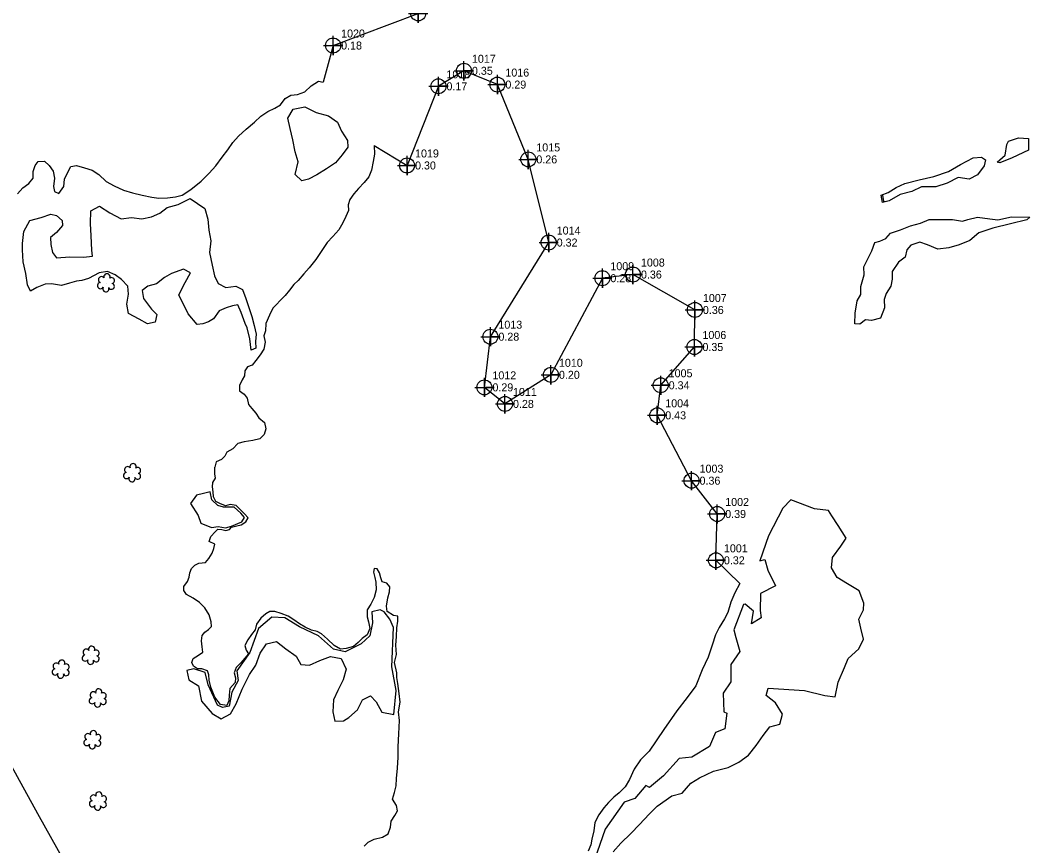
# Model space of a CAD drawing. Extents: x 3040896 to 3051146, y 687568 to 732976.
# Drawn here: x 3044324.1 to 3044639.5, y 721362.2 to 721620.2 of the extents above; entities that cross this region are included whole.
import ezdxf

# ---------------------------------------------------------------- set-up
doc = ezdxf.new("R2010")
doc.units = 0
for name, color, linetype in [('Exist Hydro Stream or Body of Water', 7, 'Continuous'), ('Exist Hydro Stream or Body of Water Cogo Elevation', 7, 'Continuous'), ('Exist Hydro Stream or Body of Water Cogo Number', 7, 'Continuous'), ('Exist Hydro Stream or Body of Water Cogo Point CELL', 7, 'Continuous'), ('Exist Other Culture Area Outline', 7, 'Continuous'), ('Exist Right of Way Line', 7, 'Continuous'), ('Exist Vegetation Shrub CELL', 7, 'Continuous')]:
    doc.layers.add(name, color=color, linetype=linetype)

# ---------------------------------------------------------------- blocks, each defined once
blk = doc.blocks.new('EXIST HYDRO STREAM OR BODY OF WATER COGO POINT')
at = {"layer": 'Exist Hydro Stream or Body of Water Cogo Point CELL'}
blk.add_lwpolyline([(-0.06, 0), (0.06, 0), (0, 0), (0, -0.06), (0, 0.06)], dxfattribs=at)
blk.add_circle((0, 0), 0.0469, dxfattribs=at)

msp = doc.modelspace()

# ---------------------------------------------------------------- linework, layer by layer
at = {"layer": 'Exist Hydro Stream or Body of Water'}
for points in [[(3044421.84, 721612.29), (3044448.42, 721622.33), (3044456.45, 721633.75), (3044447.66, 721664.46), (3044426.23, 721686.3), (3044413.89, 721684.68), (3044393.6, 721695.72), (3044381.19, 721697.34)], [(3044421.84, 721612.29), (3044418.76, 721600.79)], [(3044541.44, 721451.42), (3044541.84, 721465.9), (3044533.83, 721476.31), (3044523.11, 721496.73), (3044524.18, 721506.12), (3044534.73, 721518.08), (3044534.87, 721529.65), (3044515.52, 721540.72), (3044505.96, 721539.58), (3044489.89, 721509.38), (3044475.54, 721500.29), (3044469.11, 721505.47), (3044470.98, 721521.3), (3044489.19, 721550.72), (3044482.83, 721576.7), (3044473.16, 721600.08), (3044462.71, 721604.39), (3044454.75, 721599.54), (3044444.94, 721574.81)], [(3044323.24, 721565.98), (3044324.88, 721567.81), (3044326.78, 721569.15), (3044328.15, 721570.8), (3044328.17, 721572.95), (3044328.72, 721574.77), (3044329.68, 721576.07), (3044331.63, 721576.17), (3044333.11, 721574.81), (3044334.37, 721573.05), (3044334.75, 721570.86), (3044334.5, 721568.2), (3044334.74, 721566.65), (3044336.09, 721566), (3044337.67, 721568.27), (3044337.96, 721570.51), (3044339.09, 721572.92), (3044339.88, 721574.5), (3044341.64, 721574.77), (3044344.21, 721574.03), (3044346.51, 721573.3), (3044348.63, 721572.02), (3044350.9, 721569.79), (3044353.4, 721568.43), (3044356.39, 721567.1), (3044359.15, 721566.23), (3044362.16, 721565.53), (3044365.17, 721564.86), (3044367.35, 721564.61), (3044370.13, 721564.74), (3044372.63, 721564.98), (3044374.72, 721565.49), (3044377.42, 721567.27), (3044380.63, 721569.85), (3044383.11, 721572.37), (3044385.17, 721574.74), (3044387.19, 721577.4), (3044388.99, 721579.74), (3044390.53, 721582.01), (3044392.25, 721583.95), (3044394.68, 721586.12), (3044397.29, 721588.37), (3044399.24, 721590.19), (3044401.49, 721591.71), (3044403.61, 721592.71), (3044405.36, 721593.71), (3044406.87, 721595.72), (3044408.63, 721596.8), (3044410.69, 721597), (3044413.01, 721597.84), (3044414.96, 721599.71), (3044417.31, 721601.1), (3044418.76, 721600.79)], [(3044434.7, 721581.05), (3044434.77, 721578.3), (3044434.39, 721576.04), (3044433.82, 721573.34), (3044433.02, 721571.24), (3044431.49, 721569.45), (3044429.78, 721567.58), (3044428.32, 721565.99), (3044427.11, 721564.19), (3044426.52, 721562.51), (3044426.65, 721560.78), (3044425.86, 721558.81), (3044424.83, 721556.85), (3044423.59, 721554.65), (3044421.75, 721552.63), (3044419.97, 721550.69), (3044418.32, 721548.2), (3044416.41, 721545.44), (3044414.37, 721542.86), (3044412.73, 721540.93), (3044410.87, 721538.87), (3044409.55, 721537.65), (3044408.22, 721535.81), (3044406.83, 721534.18), (3044405.37, 721532.7), (3044404.07, 721531.24), (3044403.01, 721530.19), (3044402.01, 721528.03), (3044400.84, 721525.41), (3044400.74, 721523.09), (3044400.21, 721521.52), (3044400.64, 721519.57), (3044400.16, 721517.45), (3044399.09, 721515.58), (3044397.72, 721513.83), (3044396.5, 721512.4), (3044395.1, 721511.87), (3044394.26, 721510.59), (3044394.2, 721509.1), (3044393.46, 721507.77), (3044392.61, 721506.02), (3044392.55, 721504.37), (3044394.02, 721503.31), (3044394.94, 721502.12), (3044395.42, 721500.14), (3044396.46, 721498.9), (3044397.68, 721497.44), (3044398.65, 721495.94), (3044400.37, 721494.48), (3044400.86, 721492.55), (3044400.33, 721490.7), (3044398.97, 721489.4), (3044396.8, 721488.87), (3044394.09, 721488.48), (3044392.05, 721487.97), (3044390.53, 721486.26), (3044388.65, 721485.23), (3044388.03, 721483.97), (3044387.01, 721482.95), (3044385.32, 721482.15), (3044384.89, 721480.48)], [(3044434.7, 721581.05), (3044444.94, 721574.81)], [(3044431.59, 721362.06), (3044432.79, 721363.36), (3044434.69, 721364.25), (3044437.22, 721364.89), (3044438.99, 721365.97), (3044439.76, 721367.99), (3044439.93, 721369.93), (3044441.15, 721371.67), (3044441.97, 721373.19), (3044441.64, 721374.81), (3044440.39, 721376.81), (3044441.01, 721378.91), (3044441.51, 721380.95), (3044441.59, 721383.25), (3044441.95, 721386.52), (3044442.13, 721389.94), (3044442.2, 721393.1), (3044442.36, 721397.24), (3044442.63, 721401.35), (3044442.26, 721404.12), (3044442.79, 721407.13), (3044442.52, 721409.79), (3044442.04, 721412.93), (3044441.73, 721414.79), (3044441.78, 721416.3), (3044440.99, 721419.49), (3044441.61, 721422.01), (3044441.48, 721424.9), (3044441.62, 721427.62), (3044441.79, 721430.35), (3044442.07, 721432.43), (3044442.02, 721433.97), (3044440.73, 721434.13), (3044438.7, 721435.4), (3044438.53, 721437.09), (3044438.97, 721439.69), (3044439.47, 721441.58), (3044439.56, 721443.17), (3044438.63, 721444.32), (3044437.14, 721444.65), (3044436.75, 721446), (3044436.36, 721447.56), (3044435.64, 721448.75), (3044434.67, 721448.87), (3044434.45, 721447.7), (3044434.85, 721446.09), (3044435.2, 721444.63), (3044435.33, 721442.2), (3044434.62, 721439.84), (3044433.6, 721437.77), (3044432.44, 721436), (3044432.47, 721433.72), (3044432.92, 721432.21), (3044433.35, 721430.15), (3044432.48, 721428.18), (3044430.96, 721427.04), (3044429.63, 721425.71), (3044428.17, 721424.53), (3044425.95, 721423.87), (3044424.14, 721423.67), (3044422.21, 721424.82), (3044420.07, 721426.83), (3044418.21, 721428.45), (3044416.86, 721429.21), (3044415.04, 721429.64), (3044413.11, 721430.5), (3044411.29, 721431.53), (3044409.56, 721432.83), (3044407.83, 721433.98), (3044405.65, 721434.83), (3044403.63, 721435.4), (3044402.05, 721435.46), (3044400.77, 721434.68), (3044399.29, 721433.33), (3044397.95, 721431.44), (3044397.44, 721429.75), (3044396.29, 721428.21), (3044395.2, 721426.61), (3044394.22, 721424.81), (3044394.67, 721423.35), (3044395.41, 721422.23), (3044394.21, 721420.85), (3044393.05, 721419.36), (3044391.5, 721417.89), (3044390.94, 721416.31), (3044391.33, 721414.66), (3044391.26, 721413.21), (3044389.57, 721411.37), (3044389.4, 721409.3), (3044389.23, 721407.54), (3044388.6, 721406.06), (3044386.68, 721406.41), (3044384.85, 721408.7), (3044383.63, 721411.83), (3044383.13, 721413.93), (3044383.04, 721415.63), (3044382.54, 721416.86), (3044380.84, 721417.47), (3044379.48, 721417.49), (3044378.18, 721418.38), (3044377.7, 721419.49), (3044378.11, 721420.72), (3044379.8, 721421.79), (3044381.14, 721422.77), (3044380.89, 721424.38), (3044380.67, 721426.29), (3044380.97, 721427.9), (3044381.72, 721428.97), (3044382.93, 721429.78), (3044383.79, 721430.75), (3044383.71, 721432.2), (3044383.08, 721434.38), (3044381.78, 721436.55), (3044380.1, 721438.29), (3044378.08, 721439.61), (3044376.04, 721440.76), (3044375.15, 721442.01), (3044375.22, 721443.23), (3044376.3, 721444.78), (3044376.83, 721446.16), (3044377.1, 721447.56), (3044377.63, 721448.84), (3044378.64, 721449.88), (3044379.9, 721450.53), (3044381.97, 721450.78), (3044383.01, 721451.96), (3044384.02, 721453.62), (3044384.62, 721455.13), (3044384.86, 721456.49), (3044383.16, 721457.34), (3044383.59, 721458.82), (3044385.03, 721460.37), (3044385.8, 721461.19), (3044387.08, 721461.09), (3044388.27, 721460.75), (3044389.5, 721461.01), (3044390.13, 721461.74), (3044391.76, 721462.19), (3044393.13, 721462.53), (3044394.52, 721463.43), (3044395.33, 721464.71), (3044394.18, 721465.9), (3044392.64, 721467.36), (3044391.5, 721468.58), (3044389.7, 721468.84), (3044388.22, 721468.47), (3044386.44, 721469.13), (3044385.23, 721469.85), (3044384.46, 721471.26), (3044384.41, 721472.8), (3044384.17, 721474.36), (3044384.21, 721475.75), (3044385.1, 721477.12), (3044384.89, 721478.46), (3044384.89, 721480.48)], [(3044548.89, 721444.19), (3044541.44, 721451.42)], [(3044548.89, 721444.19), (3044547.4, 721441.27), (3044546.15, 721438.31), (3044545.15, 721435.1), (3044544.13, 721433.16), (3044542.44, 721430.38), (3044541.33, 721428.12), (3044540.31, 721424.93), (3044538.97, 721421.19), (3044537.1, 721417.17), (3044535.18, 721412.23), (3044532.41, 721408.58), (3044529.19, 721404.35), (3044525.2, 721398.59), (3044520.59, 721391.8), (3044517.87, 721389.09), (3044515.93, 721386.14), (3044514.46, 721382.95), (3044513.09, 721380.62), (3044511.26, 721378.77), (3044509.53, 721377.37), (3044507.83, 721375.78), (3044506.4, 721374.04), (3044504.87, 721371.84), (3044503.61, 721369.45), (3044503.32, 721366.89), (3044502.63, 721364.25), (3044502.39, 721362.51), (3044501.54, 721360.54)]]:
    msp.add_lwpolyline(points, dxfattribs=at)
at = {"layer": 'Exist Other Culture Area Outline'}
for points in [[(3044409.98, 721572.03), (3044410.9, 721575.94), (3044409.94, 721579.02), (3044409.3, 721582.78), (3044408.44, 721586.31), (3044407.7, 721589.58), (3044409.4, 721592.42), (3044413, 721593.12), (3044416.58, 721591.31), (3044420.43, 721590.27), (3044423.24, 721588.33), (3044424.44, 721585.56), (3044426.28, 721582.64), (3044426.39, 721580.57), (3044424.69, 721578.13), (3044422.61, 721575.62), (3044419.8, 721573.77), (3044416.78, 721571.86), (3044414.11, 721570.49), (3044412.05, 721570.02), (3044409.98, 721572.03)], [(3044629.28, 721575.86), (3044631.81, 721578.06), (3044632.37, 721581.39), (3044632.84, 721582.4), (3044636.01, 721583.44), (3044639.14, 721583.24), (3044639.15, 721579.6), (3044634.05, 721577.18), (3044630.15, 721575.62), (3044629.28, 721575.86)], [(3044625.23, 721574.72), (3044623.2, 721571.83), (3044620.58, 721570.51), (3044617.18, 721571.01), (3044613.64, 721569.32), (3044610.15, 721568.11), (3044605.71, 721568.16), (3044602.68, 721566.69), (3044598.96, 721565.7), (3044595.61, 721563.77), (3044593.53, 721563.23), (3044593.1, 721565.54), (3044595.3, 721566.4), (3044597.76, 721567.97), (3044600.46, 721569.19), (3044604.99, 721570.29), (3044609.54, 721571.39), (3044614.12, 721572.95), (3044617.83, 721575.1), (3044621.84, 721577.16), (3044624.41, 721577.43), (3044625.66, 721576.57), (3044625.23, 721574.72)], [(3044379.41, 721525.06), (3044376.55, 721528.44), (3044373.64, 721534.39), (3044375.61, 721538.26), (3044377.24, 721541.21), (3044375.07, 721542.45), (3044371.33, 721541), (3044369.16, 721539.83), (3044366.69, 721537.77), (3044363.9, 721537.13), (3044362.18, 721535.73), (3044362.56, 721533.26), (3044365.12, 721529.94), (3044366.81, 721528.23), (3044366.2, 721525.8), (3044363.88, 721525.34), (3044361.21, 721526.78), (3044357.95, 721528.57), (3044357.34, 721531.47), (3044357.91, 721534.61), (3044357.73, 721537.11), (3044355.7, 721539.19), (3044353.73, 721540.6), (3044351.3, 721541.62), (3044348.76, 721541.27), (3044345.44, 721539.47), (3044343.31, 721538.88), (3044341.63, 721538.62), (3044339.47, 721538.06), (3044336.96, 721537.29), (3044333.9, 721537.84), (3044331.83, 721537.76), (3044329.27, 721536.64), (3044327.27, 721535.54), (3044326.39, 721537.49), (3044325.88, 721541.08), (3044325.03, 721544.7), (3044324.82, 721548.42), (3044324.83, 721550.4), (3044325.18, 721554.15), (3044327.06, 721557.63), (3044330.58, 721558.54), (3044333.63, 721559.6), (3044335.46, 721559.12), (3044337.23, 721557.61), (3044337.29, 721556.07), (3044335.42, 721553.9), (3044333.53, 721552.25), (3044333.67, 721550.1), (3044334.15, 721547.6), (3044335.4, 721545.99), (3044339.57, 721546.3), (3044343.84, 721546.12), (3044346.65, 721546.48), (3044346.44, 721548.29), (3044346.22, 721552.81), (3044346.01, 721556.72), (3044346.17, 721560.66), (3044348.8, 721562.05), (3044352.11, 721560.05), (3044355.58, 721558.12), (3044358.88, 721558.57), (3044362.06, 721558.1), (3044365.14, 721558.79), (3044367.68, 721559.9), (3044369.99, 721561.63), (3044373.41, 721562.62), (3044377.21, 721564.45), (3044381.78, 721561.37), (3044382.69, 721558.02), (3044382.96, 721554.6), (3044383.59, 721551.3), (3044383.22, 721547.59), (3044384.02, 721543.69), (3044384.82, 721540.36), (3044385.89, 721537.96), (3044388.29, 721536.64), (3044391.44, 721537.09), (3044393.53, 721536), (3044394.58, 721533.23), (3044395.61, 721530.15), (3044396.45, 721527.61), (3044397.13, 721524.8), (3044397.78, 721522.12), (3044397.57, 721519.82), (3044397.64, 721517.74), (3044396.26, 721517.12), (3044395.77, 721520.6), (3044394.98, 721524.09), (3044394.34, 721525.38), (3044393.13, 721528.81), (3044392.02, 721531.29), (3044390.35, 721530.9), (3044388.37, 721530.31), (3044386.19, 721529.35), (3044384.51, 721526.93), (3044382.87, 721525.97), (3044381.11, 721525.31), (3044379.41, 721525.06)], [(3044593.48, 721565.56), (3044593.85, 721563.51), (3044594.24, 721563.51)], [(3044638.55, 721557.77), (3044633.5, 721556.54), (3044627.91, 721555.17), (3044623.59, 721553.78), (3044620.82, 721551.34), (3044617.43, 721550), (3044614.17, 721549.06), (3044610.78, 721548.68), (3044607.51, 721550.04), (3044605.11, 721550.86), (3044602.39, 721549.93), (3044601.08, 721548.44), (3044600.53, 721546.13), (3044598.47, 721544.61), (3044596.52, 721541.71), (3044596.53, 721539.28), (3044596.08, 721537.06), (3044594.61, 721534.81), (3044594.05, 721532.91), (3044594.07, 721530.33), (3044592.85, 721527.1), (3044590.01, 721526.4), (3044588.21, 721526.6), (3044586.44, 721525.17), (3044584.81, 721525.27), (3044584.95, 721528.62), (3044585.54, 721532.48), (3044586.71, 721534.47), (3044586.76, 721536.99), (3044587.77, 721540.61), (3044587.62, 721543.12), (3044590.14, 721548.08), (3044591.06, 721550.69), (3044592.62, 721551.16), (3044594.51, 721551.97), (3044595.99, 721553.69), (3044599.08, 721554.66), (3044602.25, 721555.95), (3044605.41, 721556.79), (3044608.04, 721557.96), (3044611.57, 721557.89), (3044615.41, 721557.97), (3044618.44, 721557.39), (3044620.18, 721557.91), (3044623.12, 721558.68), (3044627, 721558.13), (3044629.53, 721557.82), (3044633.76, 721558.8), (3044639.51, 721558.7), (3044638.55, 721557.77)], [(3044377.29, 721469.21), (3044379.72, 721465.41), (3044380.53, 721463.03), (3044383.79, 721461.67), (3044385.88, 721461.99), (3044388.21, 721461.6), (3044390.09, 721462.13), (3044393.34, 721463.49), (3044394.12, 721464.75), (3044392.98, 721466.19), (3044390.89, 721467.98), (3044387.59, 721468.05), (3044385.8, 721468.56), (3044383.98, 721470.31), (3044383.38, 721472.81), (3044381.37, 721472.32), (3044379.16, 721471.77), (3044377.29, 721469.21)], [(3044509.35, 721360.29), (3044511.69, 721363.05), (3044514.89, 721366.03), (3044517.58, 721368.89), (3044520.6, 721372.07), (3044523.07, 721374.63), (3044527.68, 721377.8), (3044530.86, 721378.71), (3044533.64, 721381.81), (3044536.3, 721383.41), (3044540.73, 721385.51), (3044545.25, 721386.72), (3044548.6, 721388.3), (3044551.62, 721390.55), (3044554.05, 721393.55), (3044556.16, 721396.68), (3044558.25, 721399.39), (3044561.4, 721400.18), (3044562.25, 721403.33), (3044560.08, 721406.94), (3044557.09, 721409.17), (3044557.74, 721411.47), (3044569.13, 721410.77), (3044575.42, 721409.21), (3044578.75, 721408.75), (3044579.65, 721413.34), (3044581.61, 721417.88), (3044582.8, 721420.7), (3044586.11, 721423.8), (3044587.51, 721426.78), (3044586.74, 721430.22), (3044586.09, 721433.06), (3044587.59, 721435.92), (3044587.63, 721438.03), (3044586.2, 721441.84), (3044582.52, 721444.05), (3044579.31, 721446.07), (3044577.53, 721449.03), (3044577.86, 721452.29), (3044580.45, 721455.85), (3044582.09, 721458.38), (3044579.68, 721462.26), (3044577.67, 721465.28), (3044576.65, 721467.01), (3044572.21, 721467.48), (3044564.84, 721470.3), (3044562.33, 721467.7), (3044557.82, 721459.06), (3044555.21, 721451.21), (3044556.71, 721451.65), (3044557.61, 721448.32), (3044560.06, 721443.47), (3044555.4, 721441.06), (3044555.27, 721435.77), (3044555.59, 721433.45), (3044552.56, 721431.59), (3044553.2, 721435.57), (3044550.55, 721437.76), (3044550.01, 721437.63), (3044547.07, 721429.7), (3044547.66, 721427.35), (3044548.93, 721422.91), (3044546.15, 721418.88), (3044546.1, 721413.47), (3044543.71, 721409.95), (3044543.92, 721404.08), (3044544.89, 721403.61), (3044544.2, 721398.77), (3044541.28, 721397.66), (3044539.39, 721393.2), (3044533.88, 721389.93), (3044529.98, 721389.52), (3044525.11, 721384.03), (3044520.69, 721380.42), (3044519.59, 721381.03), (3044516.14, 721377.01), (3044512.81, 721375.85), (3044506.88, 721367.43), (3044503.53, 721357.85)], [(3044379.78, 721412.22), (3044380.7, 721407.39), (3044384.06, 721403.56), (3044386.87, 721401.9), (3044389.78, 721403.42), (3044391.5, 721406.62), (3044393.38, 721411.15), (3044395.73, 721415.71), (3044397.66, 721418.64), (3044399.01, 721422.45), (3044401.02, 721425.33), (3044404.12, 721426.07), (3044407.1, 721423.74), (3044410.26, 721421.43), (3044411.79, 721418.84), (3044414.42, 721418.66), (3044417.69, 721420.14), (3044421.02, 721421.36), (3044424.31, 721420.71), (3044425.9, 721417.38), (3044424.94, 721414.11), (3044423.29, 721410.75), (3044421.93, 721407.78), (3044421.7, 721404.03), (3044422.4, 721401.15), (3044425.12, 721401.28), (3044426.78, 721402.26), (3044429.41, 721404.7), (3044431.06, 721407.84), (3044433.55, 721409.04), (3044435.28, 721407.16), (3044437.02, 721403.93), (3044440.8, 721403.22), (3044441.57, 721410.69), (3044440.23, 721418.12), (3044440.74, 721430.47), (3044439.55, 721433.06), (3044437.76, 721435.33), (3044436.57, 721436), (3044433.96, 721435.37), (3044434.12, 721431.87), (3044433.27, 721427.86), (3044430.58, 721425.35), (3044425.57, 721422.83), (3044421.97, 721423.68), (3044417.3, 721427.85), (3044411.29, 721430.68), (3044406.7, 721433.46), (3044402.69, 721433.69), (3044398.54, 721430.11), (3044395.78, 721422.66), (3044391.71, 721416.87), (3044392.19, 721413.9), (3044390.2, 721410.18), (3044389.38, 721405.83), (3044387.26, 721405.48), (3044385.71, 721406.13), (3044382.81, 721412.56), (3044381.84, 721416.41), (3044378.32, 721417.53), (3044376.13, 721416.99), (3044376.74, 721414.08), (3044379.78, 721412.22)]]:
    msp.add_lwpolyline(points, dxfattribs=at)
msp.add_arc((3047143.48, 722946.48), 3240.36, 197.70516, 209.6925, dxfattribs=at)
at = {"layer": 'Exist Right of Way Line'}
msp.add_arc((3047143.48, 722946.48), 3224.36, 179.82749, 209.6925, dxfattribs=at)
at = {"layer": 'Exist Vegetation Shrub CELL'}
for p, q in [((3044350.94, 721537.96), (3044350.94, 721537.96)), ((3044359.11, 721478.63), (3044359.11, 721478.63)), ((3044346.16, 721421.57), (3044346.16, 721421.57)), ((3044336.79, 721417.23), (3044336.79, 721417.23)), ((3044348.38, 721408.24), (3044348.38, 721408.24)), ((3044346.69, 721395.18), (3044346.69, 721395.18)), ((3044348.42, 721376.02), (3044348.42, 721376.02))]:
    msp.add_line(p, q, dxfattribs=at)
for centre, radius, start, end in [((3044351.17, 721540), 0.99, 334.8391, 200.4717), ((3044349.14, 721537.26), 0.955, 95.1099, 327.9534), ((3044349.46, 721539.09), 0.968, 35.8908, 245.4216), ((3044352.58, 721537.03), 0.937, 204.9913, 73.4601), ((3044352.61, 721538.83), 0.929, 284.4567, 126.0861), ((3044350.81, 721536.28), 0.984, 151.2797, 21.387), ((3044357.62, 721479.75), 0.968, 35.8908, 245.4216), ((3044359.34, 721480.67), 0.99, 334.8391, 200.4717), ((3044357.31, 721477.92), 0.955, 95.1099, 327.9534), ((3044360.74, 721477.7), 0.937, 204.9913, 73.4601), ((3044360.78, 721479.5), 0.929, 284.4567, 126.0861), ((3044358.98, 721476.94), 0.984, 151.2797, 21.387), ((3044346.39, 721423.61), 0.99, 334.8391, 200.4717), ((3044344.36, 721420.87), 0.955, 95.1099, 327.9534), ((3044344.68, 721422.7), 0.968, 35.8908, 245.4216), ((3044347.8, 721420.64), 0.937, 204.9913, 73.4601), ((3044347.83, 721422.44), 0.929, 284.4567, 126.0861), ((3044335.31, 721418.36), 0.968, 35.8908, 245.4216), ((3044337.02, 721419.27), 0.99, 334.8391, 200.4717), ((3044338.47, 721418.1), 0.929, 284.4567, 126.0861), ((3044346.03, 721419.89), 0.984, 151.2797, 21.387), ((3044334.99, 721416.52), 0.955, 95.1099, 327.9534), ((3044336.67, 721415.54), 0.984, 151.2797, 21.387), ((3044338.43, 721416.3), 0.937, 204.9913, 73.4601), ((3044348.61, 721410.28), 0.99, 334.8391, 200.4717), ((3044346.58, 721407.53), 0.955, 95.1099, 327.9534), ((3044346.89, 721409.36), 0.968, 35.8908, 245.4216), ((3044350.01, 721407.31), 0.937, 204.9913, 73.4601), ((3044350.05, 721409.11), 0.929, 284.4567, 126.0861), ((3044348.25, 721406.55), 0.984, 151.2797, 21.387), ((3044345.2, 721396.3), 0.968, 35.8908, 245.4216), ((3044346.91, 721397.22), 0.99, 334.8391, 200.4717), ((3044348.36, 721396.05), 0.929, 284.4567, 126.0861), ((3044344.88, 721394.47), 0.955, 95.1099, 327.9534), ((3044346.56, 721393.49), 0.984, 151.2797, 21.387), ((3044348.32, 721394.25), 0.937, 204.9913, 73.4601), ((3044346.94, 721377.15), 0.968, 35.8908, 245.4216), ((3044348.65, 721378.06), 0.99, 334.8391, 200.4717), ((3044350.09, 721376.89), 0.929, 284.4567, 126.0861), ((3044346.62, 721375.32), 0.955, 95.1099, 327.9534), ((3044348.29, 721374.34), 0.984, 151.2797, 21.387), ((3044350.06, 721375.09), 0.937, 204.9913, 73.4601)]:
    msp.add_arc(centre, radius, start, end, dxfattribs=at)

# ---------------------------------------------------------------- block references
at = {"layer": 'Exist Hydro Stream or Body of Water Cogo Point CELL', "xscale": 50, "yscale": 50}
for p in [(3044448.42, 721622.33), (3044421.84, 721612.29), (3044462.71, 721604.39), (3044454.75, 721599.54), (3044473.16, 721600.08), (3044482.83, 721576.7), (3044444.94, 721574.81), (3044489.19, 721550.72), (3044515.52, 721540.72), (3044505.96, 721539.58), (3044534.87, 721529.65), (3044470.98, 721521.3), (3044534.73, 721518.08), (3044489.89, 721509.38), (3044524.18, 721506.12), (3044469.11, 721505.47), (3044475.54, 721500.29), (3044523.11, 721496.73), (3044533.83, 721476.31), (3044541.84, 721465.9), (3044541.44, 721451.42)]:
    msp.add_blockref('EXIST HYDRO STREAM OR BODY OF WATER COGO POINT', p, dxfattribs=at)

# ---------------------------------------------------------------- texts
at = {"layer": 'Exist Hydro Stream or Body of Water Cogo Elevation'}
for s, p in [('0.18', (3044424.34, 721611.04)), ('0.35', (3044465.21, 721603.14)), ('0.17', (3044457.25, 721598.29)), ('0.29', (3044475.66, 721598.83)), ('0.30', (3044447.44, 721573.56)), ('0.26', (3044485.33, 721575.45)), ('0.32', (3044491.69, 721549.47)), ('0.28', (3044508.46, 721538.33)), ('0.36', (3044518.02, 721539.47)), ('0.36', (3044537.37, 721528.4)), ('0.28', (3044473.48, 721520.05)), ('0.35', (3044537.23, 721516.83)), ('0.20', (3044492.39, 721508.14)), ('0.29', (3044471.61, 721504.22)), ('0.34', (3044526.68, 721504.87)), ('0.28', (3044478.04, 721499.04)), ('0.43', (3044525.61, 721495.48)), ('0.36', (3044536.33, 721475.06)), ('0.39', (3044544.34, 721464.65)), ('0.32', (3044543.94, 721450.17))]:
    msp.add_text(s, height=2.5, dxfattribs=at).set_placement(p)
at = {"layer": 'Exist Hydro Stream or Body of Water Cogo Number'}
for s, p in [('1020', (3044424.34, 721614.79)), ('1017', (3044465.21, 721606.89)), ('1018', (3044457.25, 721602.04)), ('1016', (3044475.66, 721602.58)), ('1015', (3044485.33, 721579.2)), ('1019', (3044447.44, 721577.31)), ('1014', (3044491.69, 721553.22)), ('1009', (3044508.46, 721542.08)), ('1008', (3044518.02, 721543.22)), ('1007', (3044537.37, 721532.15)), ('1013', (3044473.48, 721523.8)), ('1006', (3044537.23, 721520.58)), ('1010', (3044492.39, 721511.89)), ('1012', (3044471.61, 721507.97)), ('1005', (3044526.68, 721508.62)), ('1011', (3044478.04, 721502.79)), ('1004', (3044525.61, 721499.23)), ('1003', (3044536.33, 721478.81)), ('1002', (3044544.34, 721468.4)), ('1001', (3044543.94, 721453.92))]:
    msp.add_text(s, height=2.5, dxfattribs=at).set_placement(p)

doc.saveas('drawing.dxf')
